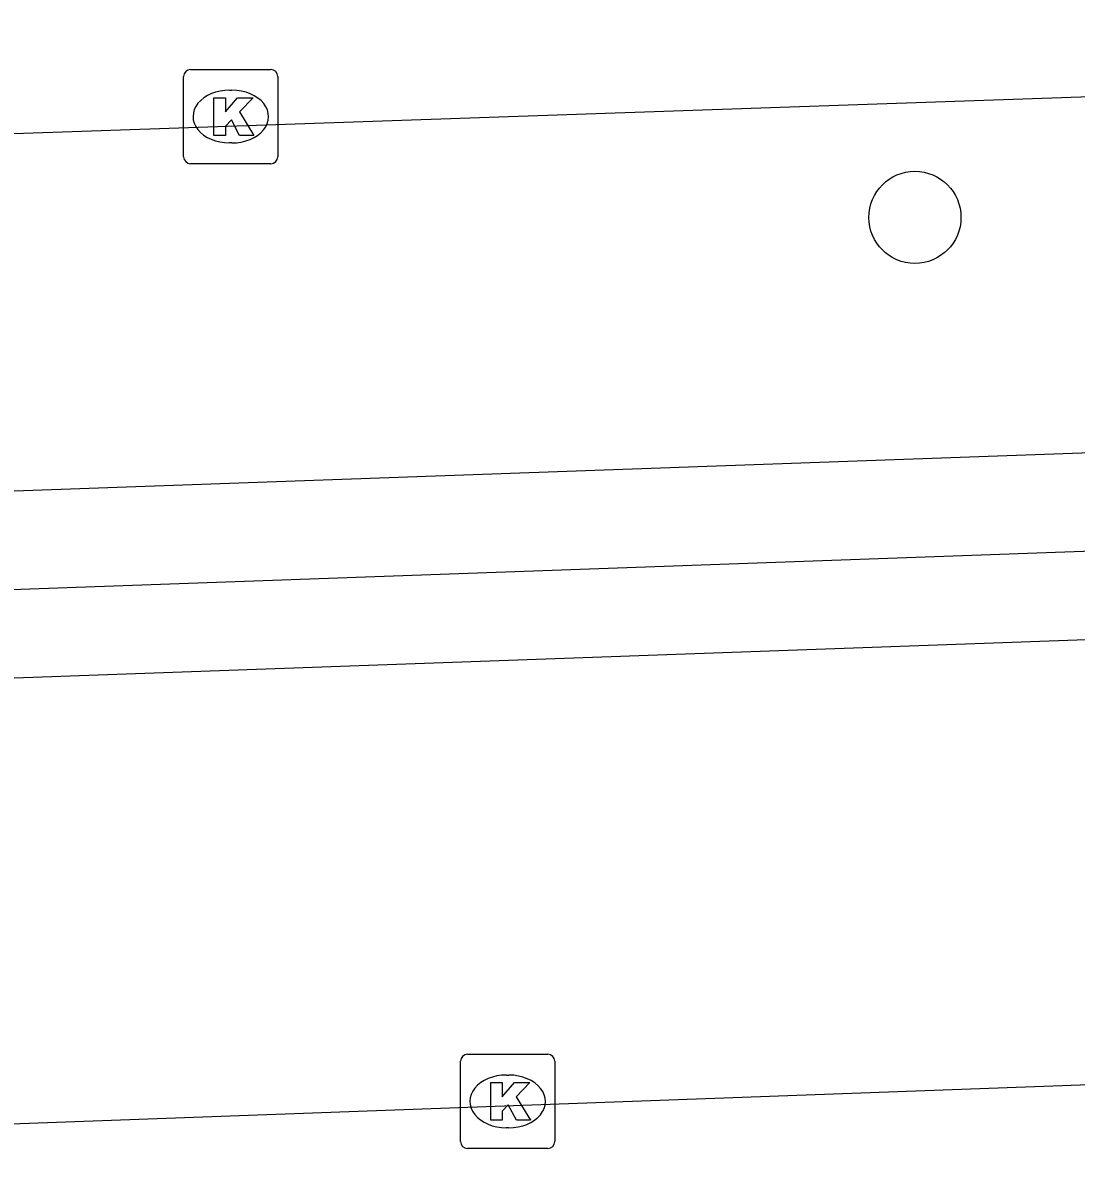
# Model space of a CAD drawing. Extents: x 160557 to 161245, y 385330 to 386505.
# Drawn here: x 160812.39 to 160823.58, y 386211.72 to 386223.84 of the extents above; entities that cross this region are included whole.
import ezdxf

# ---------------------------------------------------------------- set-up
doc = ezdxf.new("R2010")
doc.units = 0
for name, color, linetype in [('IMGEO_Boom', 7, 'Continuous'), ('IMGEO_Kolk', 7, 'Continuous'), ('IMGEO_Muur', 7, 'Continuous'), ('IMGEO_Parkeervlak_open', 7, 'Continuous'), ('IMGEO_Rijbaan_lokaal_open', 7, 'Continuous'), ('IMGEO_Voetpad_open', 7, 'Continuous')]:
    doc.layers.add(name, color=color, linetype=linetype)

msp = doc.modelspace()

# ---------------------------------------------------------------- linework, layer by layer
at = {"layer": 'IMGEO_Boom'}
msp.add_circle((160821.867, 386221.77), 0.489, dxfattribs=at)
at = {"layer": 'IMGEO_Kolk'}
for p, q in [((160814.177, 386223.34), (160815.029, 386223.34)), ((160814.102, 386222.414), (160814.102, 386223.266)), ((160815.103, 386223.266), (160815.103, 386222.414)), ((160814.59, 386223.12), (160814.615, 386223.12)), ((160814.613, 386222.56), (160814.588, 386222.56)), ((160815.029, 386222.34), (160814.177, 386222.34)), ((160817.117, 386212.887), (160817.969, 386212.887)), ((160817.042, 386211.961), (160817.042, 386212.813)), ((160818.043, 386212.813), (160818.043, 386211.961)), ((160817.53, 386212.667), (160817.555, 386212.667)), ((160817.553, 386212.107), (160817.528, 386212.107)), ((160817.969, 386211.887), (160817.117, 386211.887))]:
    msp.add_line(p, q, dxfattribs=at)
for points in [[(160814.177, 386223.34), (160815.029, 386223.34)], [(160814.102, 386222.414), (160814.102, 386223.266)], [(160815.103, 386223.266), (160815.103, 386222.414)], [(160814.423, 386223.04), (160814.546, 386223.04), (160814.546, 386222.889), (160814.676, 386223.04), (160814.84, 386223.04), (160814.694, 386222.889), (160814.847, 386222.64), (160814.695, 386222.64), (160814.61, 386222.804), (160814.546, 386222.737), (160814.546, 386222.64), (160814.423, 386222.64), (160814.423, 386223.04)], [(160815.029, 386222.34), (160814.177, 386222.34)], [(160817.117, 386212.887), (160817.969, 386212.887)], [(160817.042, 386211.961), (160817.042, 386212.813)], [(160818.043, 386212.813), (160818.043, 386211.961)], [(160817.363, 386212.587), (160817.486, 386212.587), (160817.486, 386212.436), (160817.616, 386212.587), (160817.78, 386212.587), (160817.634, 386212.436), (160817.787, 386212.187), (160817.635, 386212.187), (160817.55, 386212.351), (160817.486, 386212.284), (160817.486, 386212.187), (160817.363, 386212.187), (160817.363, 386212.587)], [(160817.969, 386211.887), (160817.117, 386211.887)]]:
    msp.add_lwpolyline(points, dxfattribs=at)
for centre, start, end in [((160814.179, 386223.264), 91.552, 178.448), ((160814.179, 386223.264), 91.552, 178.448), ((160815.027, 386223.264), 1.552, 88.448), ((160815.027, 386223.264), 1.552, 88.448), ((160814.179, 386222.416), 181.552, 268.448), ((160814.179, 386222.416), 181.552, 268.448), ((160815.027, 386222.416), 271.552, 358.448), ((160815.027, 386222.416), 271.552, 358.448), ((160817.119, 386212.811), 91.552, 178.448), ((160817.119, 386212.811), 91.552, 178.448), ((160817.967, 386212.811), 1.552, 88.448), ((160817.967, 386212.811), 1.552, 88.448), ((160817.119, 386211.963), 181.552, 268.448), ((160817.119, 386211.963), 181.552, 268.448), ((160817.967, 386211.963), 271.552, 358.448), ((160817.967, 386211.963), 271.552, 358.448)]:
    msp.add_arc(centre, 0.0765, start, end, dxfattribs=at)
for centre, major_axis, ratio, start_param, end_param in [((160814.589, 386222.84), (-0.387, 0.002), 0.722429, 4.712389, 7.853982), ((160814.614, 386222.84), (-0.39, 0.002), 0.717154, 1.570796, 4.712389), ((160817.529, 386212.387), (-0.387, 0.002), 0.722429, 4.712389, 7.853982), ((160817.554, 386212.387), (-0.39, 0.002), 0.717154, 1.570796, 4.712389)]:
    msp.add_ellipse(centre, major_axis=major_axis, ratio=ratio, start_param=start_param, end_param=end_param, dxfattribs=at)
at = {"layer": 'IMGEO_Muur'}
for points in [[(160800.042, 386222.106), (160800.166, 386218.435), (160845.618, 386220.053), (160845.467, 386223.638), (160846.5, 386223.693)], [(160800.219, 386216.446), (160800.19, 386217.388), (160845.637, 386219.014), (160845.673, 386218.07)]]:
    msp.add_lwpolyline(points, dxfattribs=at)
at = {"layer": 'IMGEO_Parkeervlak_open'}
msp.add_lwpolyline([(160845.673, 386218.07), (160800.219, 386216.446)], dxfattribs=at)
at = {"layer": 'IMGEO_Rijbaan_lokaal_open'}
msp.add_lwpolyline([(160800.284, 386214.332), (160800.435, 386214.337), (160800.52, 386211.721), (160845.85, 386213.372), (160845.837, 386213.699), (160845.835, 386213.757)], dxfattribs=at)
at = {"layer": 'IMGEO_Voetpad_open'}
msp.add_lwpolyline([(160800.038, 386222.239), (160846.495, 386223.835)], dxfattribs=at)

doc.saveas('drawing.dxf')
